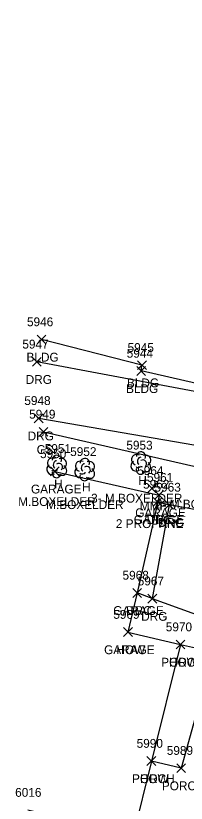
# Model space of a CAD drawing. Extents: x 1443912 to 1445411, y 621446 to 623693.
# Drawn here: x 1444524.8 to 1444563.4, y 622110.1 to 622288.3 of the extents above; entities that cross this region are included whole.
import ezdxf

# ---------------------------------------------------------------- set-up
doc = ezdxf.new("R2010")
doc.units = 0
for name, color, linetype in [('L_A', 7, 'Continuous'), ('L_C', 7, 'Continuous'), ('L_I', 7, 'Continuous'), ('L_TIC', 7, 'Continuous'), ('LBC', 7, 'Continuous'), ('LBF', 7, 'Continuous'), ('LELB', 7, 'Continuous'), ('LTD', 7, 'Continuous'), ('R_A', 7, 'Continuous'), ('R_I', 7, 'Continuous'), ('R_TIC', 7, 'Continuous'), ('RDG', 7, 'Continuous'), ('RDP', 7, 'Continuous')]:
    doc.layers.add(name, color=color, linetype=linetype)

msp = doc.modelspace()

# ---------------------------------------------------------------- linework, layer by layer
at = {"layer": 'L_TIC'}
for points in [[(1444529.69, 622214.06), (1444531.69, 622216.06)], [(1444531.69, 622214.06), (1444529.69, 622216.06)], [(1444552.42, 622208.24), (1444554.42, 622210.24)], [(1444554.42, 622208.24), (1444552.42, 622210.24)], [(1444552.22, 622206.94), (1444554.22, 622208.94)], [(1444554.22, 622206.94), (1444552.22, 622208.94)], [(1444530.14, 622193.15), (1444532.14, 622195.15)], [(1444532.14, 622193.15), (1444530.14, 622195.15)], [(1444532.69, 622184.21), (1444534.69, 622186.21)], [(1444534.69, 622184.21), (1444532.69, 622186.21)], [(1444554.64, 622180.38), (1444556.64, 622182.38)], [(1444556.64, 622180.38), (1444554.64, 622182.38)], [(1444555.97, 622177.3), (1444557.97, 622179.3)], [(1444557.97, 622177.3), (1444555.97, 622179.3)], [(1444556.29, 622178.85), (1444558.29, 622180.85)], [(1444558.29, 622178.85), (1444556.29, 622180.85)], [(1444551.32, 622156.7), (1444553.32, 622158.7)], [(1444553.32, 622156.7), (1444551.32, 622158.7)], [(1444549.24, 622147.84), (1444551.24, 622149.84)], [(1444551.24, 622147.84), (1444549.24, 622149.84)], [(1444549.24, 622147.84), (1444551.24, 622149.84)], [(1444551.24, 622147.84), (1444549.24, 622149.84)], [(1444561.15, 622145.01), (1444563.15, 622147.01)], [(1444563.15, 622145.01), (1444561.15, 622147.01)], [(1444561.15, 622145.01), (1444563.15, 622147.01)], [(1444563.15, 622145.01), (1444561.15, 622147.01)], [(1444554.55, 622118.65), (1444556.55, 622120.65)], [(1444556.55, 622118.65), (1444554.55, 622120.65)], [(1444554.55, 622118.65), (1444556.55, 622120.65)], [(1444556.55, 622118.65), (1444554.55, 622120.65)], [(1444561.29, 622117.04), (1444563.29, 622119.04)], [(1444563.29, 622117.04), (1444561.29, 622119.04)]]:
    msp.add_lwpolyline(points, dxfattribs=at)
at = {"layer": 'LBC'}
for points in [[(1444571.24, 622288.34), (1444587.96, 622283.89), (1444599.82, 622280.42), (1444588.2, 622238.64), (1444586.1, 622230.2), (1444579.19, 622204.42), (1444578.25, 622202.21), (1444553.22, 622207.94), (1444553.42, 622209.24), (1444530.69, 622215.06)], [(1444533.69, 622185.21), (1444557.29, 622179.85), (1444556.97, 622178.3), (1444552.32, 622157.7), (1444550.24, 622148.84)], [(1444550.24, 622148.84), (1444562.15, 622146.01), (1444555.55, 622119.65), (1444551.42, 622102.9), (1444545.43, 622104.31), (1444527.58, 622108.55)]]:
    msp.add_lwpolyline(points, dxfattribs=at)
at = {"layer": 'LBF'}
msp.add_lwpolyline([(1444562.15, 622146.01), (1444569.63, 622144.33), (1444562.29, 622118.04), (1444555.55, 622119.65)], dxfattribs=at)
at = {"layer": 'LELB'}
msp.add_lwpolyline([(1444531.14, 622194.15), (1444567.81, 622185.81), (1444586.47, 622180.67)], dxfattribs=at)
at = {"layer": 'LTD'}
for p, q in [((1444553.14, 622187.14), (1444553.14, 622187.14)), ((1444553.14, 622187.14), (1444553.14, 622187.14)), ((1444534.1, 622186.37), (1444534.1, 622186.37)), ((1444534.1, 622186.37), (1444534.1, 622186.37)), ((1444540.42, 622185.68), (1444540.42, 622185.68)), ((1444540.42, 622185.68), (1444540.42, 622185.68))]:
    msp.add_line(p, q, dxfattribs=at)
for centre in [(1444534.15, 622187.8), (1444553.19, 622188.57), (1444540.47, 622187.11)]:
    msp.add_arc(centre, 1.05, 335.5272, 180.9563, dxfattribs=at)
for centre, major_axis, ratio, start_param, end_param in [((1444533.31, 622187.03), (1.21, -0.51), 0.895232, 1.570796, 4.712389), ((1444535.14, 622186.95), (-1.14, -0.48), 0.949671, 1.570796, 4.712389), ((1444552.35, 622187.8), (1.21, -0.51), 0.895232, 1.570796, 4.712389), ((1444552.94, 622187.6), (-0.208, -0.792), 0.645439, 3.141593, 6.283185), ((1444554.19, 622187.72), (-1.14, -0.48), 0.949671, 1.570796, 4.712389), ((1444533.02, 622185.66), (0.58, -1.04), 0.959034, 3.141593, 6.283185), ((1444533.89, 622186.82), (-0.208, -0.792), 0.645439, 3.141593, 6.283185), ((1444534.6, 622186.2), (-0.5, 0.667), 0.989748, 3.141593, 6.283185), ((1444535.1, 622185.53), (-1.09, 0.79), 0.841452, 1.570796, 4.712389), ((1444539.63, 622186.35), (1.21, -0.51), 0.895232, 1.570796, 4.712389), ((1444540.22, 622186.14), (-0.208, -0.792), 0.645439, 3.141593, 6.283185), ((1444540.92, 622185.51), (-0.5, 0.667), 0.989748, 3.141593, 6.283185), ((1444541.47, 622186.26), (-1.14, -0.48), 0.949671, 1.570796, 4.712389), ((1444552.06, 622186.43), (0.58, -1.04), 0.959034, 3.141593, 6.283185), ((1444552.69, 622186.39), (-0.625, -0.083), 0.423636, 0, 3.141593), ((1444553.64, 622186.97), (-0.5, 0.667), 0.989748, 3.141593, 6.283185), ((1444554.14, 622186.3), (-1.09, 0.79), 0.841452, 1.570796, 4.712389), ((1444534.1, 622184.87), (0.26, 1.06), 0.942809, 1.570796, 4.712389), ((1444533.64, 622185.62), (-0.625, -0.083), 0.423636, 0, 3.141593), ((1444539.34, 622184.97), (0.58, -1.04), 0.959034, 3.141593, 6.283185), ((1444539.97, 622184.93), (-0.625, -0.083), 0.423636, 0, 3.141593), ((1444541.42, 622184.85), (-1.09, 0.79), 0.841452, 1.570796, 4.712389), ((1444553.14, 622185.64), (0.26, 1.06), 0.942809, 1.570796, 4.712389), ((1444540.42, 622184.18), (0.26, 1.06), 0.942809, 1.570796, 4.712389)]:
    msp.add_ellipse(centre, major_axis=major_axis, ratio=ratio, start_param=start_param, end_param=end_param, dxfattribs=at)
at = {"layer": 'R_TIC'}
for points in [[(1444528.6, 622209.01), (1444530.6, 622211.01)], [(1444530.6, 622209.01), (1444528.6, 622211.01)], [(1444529.04, 622196.23), (1444531.04, 622198.23)], [(1444531.04, 622196.23), (1444529.04, 622198.23)], [(1444555.97, 622177.3), (1444557.97, 622179.3)], [(1444557.97, 622177.3), (1444555.97, 622179.3)], [(1444558.56, 622176.62), (1444560.56, 622178.62)], [(1444560.56, 622176.62), (1444558.56, 622178.62)], [(1444558.56, 622176.62), (1444560.56, 622178.62)], [(1444560.56, 622176.62), (1444558.56, 622178.62)], [(1444551.32, 622156.7), (1444553.32, 622158.7)], [(1444553.32, 622156.7), (1444551.32, 622158.7)], [(1444554.75, 622155.4), (1444556.75, 622157.4)], [(1444556.75, 622155.4), (1444554.75, 622157.4)], [(1444554.75, 622155.4), (1444556.75, 622157.4)], [(1444556.75, 622155.4), (1444554.75, 622157.4)]]:
    msp.add_lwpolyline(points, dxfattribs=at)
at = {"layer": 'RDG'}
for points in [[(1444601.26, 622234.85), (1444591.49, 622230.86), (1444583.11, 622203.37), (1444582.15, 622200.3), (1444577.8, 622200.94), (1444529.6, 622210.01)], [(1444530.04, 622197.23), (1444567.76, 622190.77), (1444587.04, 622185.51), (1444586.47, 622180.67), (1444584.31, 622173), (1444559.56, 622177.62)], [(1444555.75, 622156.4), (1444570.93, 622150.95), (1444574.39, 622146.12), (1444570.03, 622128.9), (1444569.35, 622108.63), (1444558.94, 622079.18), (1444565.66, 622076.68), (1444574.55, 622074.53)]]:
    msp.add_lwpolyline(points, dxfattribs=at)
at = {"layer": 'RDP'}
msp.add_lwpolyline([(1444556.97, 622178.3), (1444559.56, 622177.62), (1444555.75, 622156.4), (1444552.32, 622157.7)], dxfattribs=at)

# ---------------------------------------------------------------- texts
at = {"layer": 'L_A'}
for s, p in [('BLDG', (1444527.28, 622210.06)), ('BLDG', (1444550.01, 622204.24)), ('BLDG', (1444549.81, 622202.94)), ('CS', (1444529.58, 622189.15)), ('H', (1444533.53, 622181.37)), ('H', (1444552.58, 622182.14)), ('GARAGE', (1444528.29, 622180.21)), ('H', (1444539.86, 622180.68)), ('MMF', (1444552.92, 622176.38)), ('GARAGE', (1444551.89, 622174.85)), ('GARAGE', (1444551.57, 622173.3)), ('GARAGE', (1444546.92, 622152.7)), ('GARAGE', (1444544.84, 622143.84)), ('HOW', (1444547.63, 622143.84)), ('PORCH', (1444557.77, 622141.01)), ('HOW', (1444559.53, 622141.01)), ('PORCH', (1444551.17, 622114.65)), ('HOW', (1444552.94, 622114.65)), ('PORCH', (1444557.92, 622113.04))]:
    msp.add_text(s, height=2, dxfattribs=at).set_placement(p)
at = {"layer": 'L_C'}
for s, p in [('M.BOXELDER', (1444525.4, 622177.37)), ('3- M.BOXELDER', (1444541.91, 622178.14)), ('M.BOXELDER', (1444531.72, 622176.68)), ('2- M.BOXELDER', (1444556.57, 622176.81)), ('2 PROPANE', (1444547.5, 622172.38))]:
    msp.add_text(s, height=2, dxfattribs=at).set_placement(p)
at = {"layer": 'L_I'}
for s, p in [('5946', (1444527.38, 622218.06)), ('5945', (1444550.16, 622212.24)), ('5944', (1444549.96, 622210.94)), ('5949', (1444527.88, 622197.15)), ('5953', (1444549.88, 622190.14)), ('5950', (1444530.34, 622188.21)), ('5951', (1444531.41, 622189.37)), ('5952', (1444537.16, 622188.68)), ('5964', (1444552.33, 622184.38)), ('5961', (1444554.55, 622182.85)), ('5962', (1444553.66, 622181.3)), ('5968', (1444549.02, 622160.7)), ('5969', (1444546.93, 622151.84)), ('5969', (1444546.93, 622151.84)), ('5970', (1444558.8, 622149.01)), ('5970', (1444558.8, 622149.01)), ('5990', (1444552.21, 622122.65)), ('5990', (1444552.21, 622122.65)), ('5989', (1444559.03, 622121.04)), ('6016', (1444524.71, 622111.55)), ('6016', (1444524.71, 622111.55))]:
    msp.add_text(s, height=2, dxfattribs=at).set_placement(p)
at = {"layer": 'R_A'}
for s, p in [('DRG', (1444527.09, 622205.01)), ('DRG', (1444527.53, 622192.23)), ('DRC', (1444554.46, 622173.3)), ('DRC', (1444557.05, 622172.62)), ('DRG', (1444557.05, 622172.62)), ('DRC', (1444549.81, 622152.7)), ('DRC', (1444553.24, 622151.4)), ('DRG', (1444553.24, 622151.4))]:
    msp.add_text(s, height=2, dxfattribs=at).set_placement(p)
at = {"layer": 'R_I'}
for s, p in [('5947', (1444526.34, 622213.01)), ('5948', (1444526.78, 622200.23)), ('5962', (1444553.66, 622181.3)), ('5963', (1444556.26, 622180.62)), ('5963', (1444556.26, 622180.62)), ('5968', (1444549.02, 622160.7)), ('5967', (1444552.45, 622159.4)), ('5967', (1444552.45, 622159.4))]:
    msp.add_text(s, height=2, dxfattribs=at).set_placement(p)

doc.saveas('drawing.dxf')
